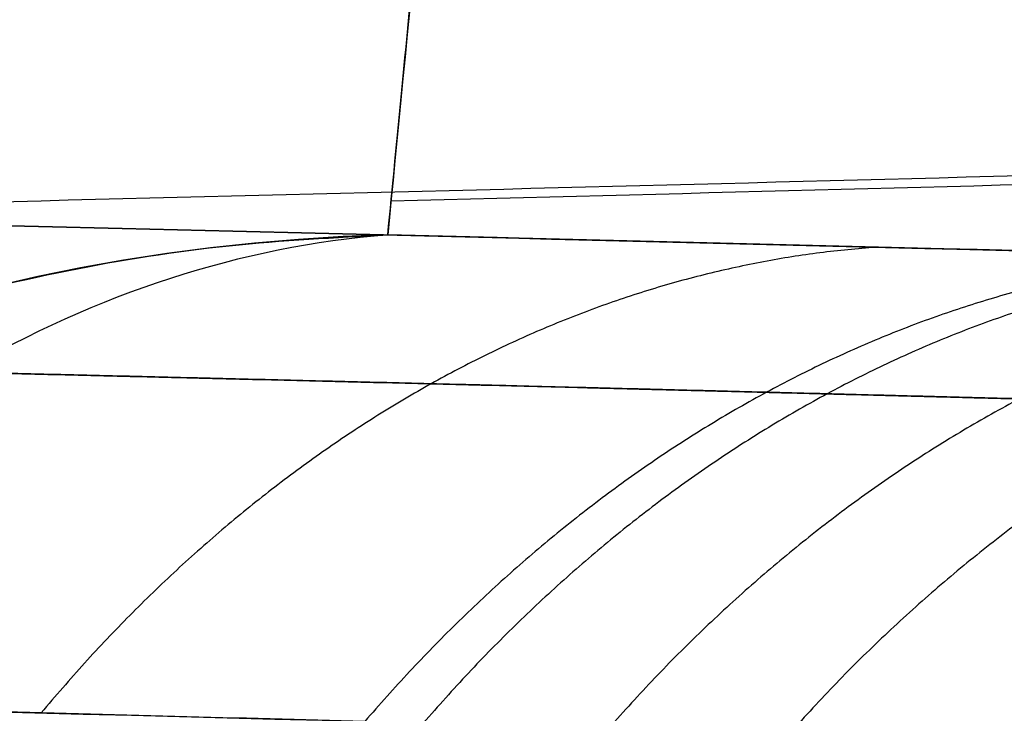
# Model space of a CAD drawing. Header units: millimetres. Extents: x -303 to 908, y -150 to 0.
# Tile 404 of 420: x 706.44 to 709.06, y -104.99 to -103.15. Entities that reach past the tile are written whole.
import ezdxf

# ---------------------------------------------------------------- set-up
doc = ezdxf.new("R2010")
doc.units = ezdxf.units.MM
doc.header["$MEASUREMENT"] = 0
doc.layers.add('IGES level 0', color=7, linetype='Continuous', true_color=0xfcfbff)

msp = doc.modelspace()

# ---------------------------------------------------------------- linework, layer by layer
at = {"layer": 'IGES level 0', "extrusion": (-0.00453042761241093, -0.05178302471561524, 0.9986480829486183)}
msp.add_arc((714.328326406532, -48.19681850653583, -28.89139827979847), 4.999999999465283, 96.46167887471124, 179.9999999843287, dxfattribs=at)
at = {"layer": 'IGES level 0', "extrusion": (0.7176749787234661, -0.01759542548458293, 0.6961558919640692)}
msp.add_arc((-91.33569851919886, -516.7806211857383, 487.8710729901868), 4.999999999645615, 4.125866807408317, 42.33793858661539, dxfattribs=at)
at = {"layer": 'IGES level 0', "extrusion": (0.7176749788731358, -0.01759542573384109, 0.6961558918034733)}
msp.add_arc((-91.33569827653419, -516.78062109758, 487.871073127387), 4.999999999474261, 4.125866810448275, 42.33793859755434, dxfattribs=at)
at = {"layer": 'IGES level 0'}
for points, knots in [([(707.417904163, -103.718554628, -31.099396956), (707.441969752, -103.470525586, -35.881522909), (707.471423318, -103.166969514, -40.65997672), (707.540553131, -102.454526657, -50.210722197), (707.580229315, -102.045640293, -54.983013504), (707.669074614, -101.13010072, -64.52273612), (707.718243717, -100.623447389, -69.290167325), (707.825170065, -99.521772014, -78.82159602), (707.882927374, -98.926749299, -83.585593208), (707.975194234, -97.976371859, -90.730180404), (708.006887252, -97.649950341, -93.111479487), (708.071967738, -96.97972519, -97.871834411), (708.105358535, -96.635887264, -100.251153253), (708.207837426, -95.580753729, -107.387077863), (708.279237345, -94.845782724, -112.141642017), (708.426766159, -93.327688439, -121.648456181), (708.502895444, -92.544561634, -126.400704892), (708.619431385, -91.34632876, -133.529927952), (708.658665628, -90.943008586, -135.90647997), (708.717936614, -90.333872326, -139.471873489), (708.73776345, -90.130135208, -140.660432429), (708.767587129, -89.823714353, -142.443457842), (708.777542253, -89.721438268, -143.037830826), (708.797476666, -89.516652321, -144.226646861), (708.807457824, -89.414150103, -144.820888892), (708.817446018, -89.311492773, -145.415879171)], [-0.468569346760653, -0.468569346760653, -0.468569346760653, -0.468569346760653, -0.45407700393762, -0.45407700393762, -0.439584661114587, -0.439584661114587, -0.425092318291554, -0.425092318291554, -0.41059997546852, -0.41059997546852, -0.403353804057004, -0.403353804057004, -0.396107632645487, -0.396107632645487, -0.381615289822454, -0.381615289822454, -0.367122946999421, -0.367122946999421, -0.359876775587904, -0.359876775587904, -0.356253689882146, -0.356253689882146, -0.354442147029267, -0.354442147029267, -0.352630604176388, -0.352630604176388, -0.352630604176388, -0.352630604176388]), ([(708.817446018, -89.311492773, -145.415879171), (708.499524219, -92.579050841, -126.477482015), (708.192261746, -95.740515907, -107.519234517), (707.699675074, -100.814298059, -69.414864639), (707.514537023, -102.722620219, -50.301518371), (707.417904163, -103.718554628, -31.099396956)], [3, 3, 3, 3, 3.5, 3.5, 4, 4, 4, 4]), ([(851.7845425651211, -93.25337562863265, 32.80320050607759), (844.9395653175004, -93.99798774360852, 32.83300950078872), (838.090934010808, -94.72001186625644, 32.86201208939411), (831.239165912, -95.412258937, 32.889885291), (823.15029244, -96.2294931, 32.922791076), (815.057046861, -97.005232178, 32.954122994), (806.960251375, -97.729769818, 32.983440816), (798.863455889, -98.454307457, 33.012758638), (790.763110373, -99.127649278, 33.04006247), (782.66001161, -99.742128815, 33.065001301), (774.556912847, -100.356608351, 33.089940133), (766.451060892, -100.912231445, 33.112514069), (758.34322758, -101.4032855, 33.132459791), (750.235394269, -101.894339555, 33.152405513), (742.125579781, -102.320830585, 33.169723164), (734.014529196, -102.678910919, 33.184235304), (725.90347861, -103.036991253, 33.198747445), (717.791192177, -103.326667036, 33.21045428), (709.678384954, -103.545864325, 33.219261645), (708.1357637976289, -103.5875439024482, 33.22093633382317), (706.5931238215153, -103.6266755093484, 33.22250620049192), (705.050469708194, -103.6632564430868, 33.22397114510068)], [-184.2882329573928, -184.2882329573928, -184.2882329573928, -184.2882329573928, -163.818970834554, -163.818970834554, -163.818970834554, -139.653927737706, -139.653927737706, -139.653927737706, -115.488884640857, -115.488884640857, -115.488884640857, -91.3238415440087, -91.3238415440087, -91.3238415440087, -67.1587984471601, -67.1587984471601, -67.1587984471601, -42.9937553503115, -42.9937553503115, -42.9937553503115, -38.39885919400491, -38.39885919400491, -38.39885919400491, -38.39885919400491]), ([(851.7841216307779, -93.25908695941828, -32.37439391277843), (844.9398634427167, -94.00490138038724, -32.40382114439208), (838.0919453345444, -94.72810097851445, -32.43245278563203), (831.240885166, -95.421484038, -32.459970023), (823.151959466, -96.240149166, -32.492459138), (815.058653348, -97.017255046, -32.523394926), (806.961790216, -97.743074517, -32.552342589), (798.864927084, -98.468893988, -32.581290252), (790.764506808, -99.143432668, -32.608249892), (782.661327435, -99.759007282, -32.632874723), (774.558148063, -100.374581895, -32.657499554), (766.452209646, -100.931198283, -32.679789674), (758.344285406, -101.423131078, -32.699484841), (750.236361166, -101.915063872, -32.719180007), (742.126451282, -102.342319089, -32.736280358), (734.015302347, -102.701040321, -32.750610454), (725.904153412, -103.059761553, -32.764940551), (717.791765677, -103.349954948, -32.776500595), (709.678855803, -103.569541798, -32.785197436), (708.9281166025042, -103.5898615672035, -32.78600221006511), (708.1773729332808, -103.6095767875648, -32.78678246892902), (707.4266253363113, -103.6286871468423, -32.78753820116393)], [-184.2859859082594, -184.2859859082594, -184.2859859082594, -184.2859859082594, -163.818970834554, -163.818970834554, -163.818970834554, -139.653927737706, -139.653927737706, -139.653927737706, -115.488884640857, -115.488884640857, -115.488884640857, -91.3238415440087, -91.3238415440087, -91.3238415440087, -67.1587984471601, -67.1587984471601, -67.1587984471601, -42.9937553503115, -42.9937553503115, -42.9937553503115, -40.75761006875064, -40.75761006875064, -40.75761006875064, -40.75761006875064]), ([(646.563463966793, -103.9427453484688, -31.13766991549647), (643.441248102, -104.044388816, -28.131829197), (640.831149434, -104.141692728, -24.739437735), (637.682195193, -104.264912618, -19.072078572), (636.777875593, -104.301590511, -17.109418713), (635.280374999, -104.363362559, -13.104155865), (634.68161675, -104.38867397, -11.051969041), (633.789443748, -104.426684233, -6.84669673), (633.498432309, -104.439277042, -4.686292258), (633.245145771, -104.450223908, -0.406815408), (633.278059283, -104.448796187, 1.729664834), (633.661855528, -104.432227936, 5.996132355), (634.018039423, -104.416863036, 8.144118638), (635.03964225, -104.37357216, 12.325114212), (635.701335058, -104.345790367, 14.358930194), (638.129644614, -104.246515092, 20.293912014), (640.376549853, -104.157506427, 24.061750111), (644.437654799, -104.013137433, 29.020407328), (645.911726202, -103.963024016, 30.572583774), (649.106836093, -103.861672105, 33.470393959), (650.817432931, -103.810856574, 34.802853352), (654.376076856, -103.714339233, 37.177845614), (656.235721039, -103.668282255, 38.230780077), (660.116500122, -103.583364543, 40.066224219), (662.148853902, -103.544398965, 40.850192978), (668.334346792, -103.445109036, 42.724699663), (672.665165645, -103.401649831, 43.363075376), (679.087327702, -103.379122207, 43.367199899), (681.225239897, -103.378396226, 43.213425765), (685.495299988, -103.390208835, 42.587539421), (687.611654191, -103.402784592, 42.115385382), (691.709169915, -103.438796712, 40.881644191), (693.705303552, -103.462264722, 40.118138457), (697.591142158, -103.517865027, 38.294497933), (699.491346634, -103.55026862, 37.224894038), (703.065472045, -103.61907815, 34.848567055), (704.752861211, -103.655627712, 33.537549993), (707.92958909, -103.730086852, 30.67132943), (709.428982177, -103.768280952, 29.103397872), (713.537060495, -103.878722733, 24.105395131), (715.734582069, -103.945691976, 20.440831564), (719.030800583, -104.049498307, 12.436189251), (720.053757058, -104.083913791, 8.271870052), (720.650224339, -104.103833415, 1.843489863), (720.687805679, -104.105099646, -0.333648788), (720.44235237, -104.096886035, -4.610509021), (720.16191232, -104.087490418, -6.728803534), (719.285081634, -104.058586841, -10.925056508), (718.681119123, -104.038845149, -13.019437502), (717.183784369, -103.991162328, -17.049464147), (716.291576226, -103.963269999, -18.992394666), (713.1918946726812, -103.8700660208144, -24.60877228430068), (710.5360404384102, -103.7943062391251, -28.08821938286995), (707.4179041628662, -103.7185546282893, -31.09939695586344)], [0.669682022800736, 0.669682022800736, 0.669682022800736, 0.669682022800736, 0.7321820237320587, 0.7321820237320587, 0.7634320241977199, 0.7634320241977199, 0.7946820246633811, 0.7946820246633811, 0.8259320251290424, 0.8259320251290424, 0.8571820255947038, 0.8571820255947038, 0.8884320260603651, 0.8884320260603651, 0.9196820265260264, 0.9196820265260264, 0.9821820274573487, 0.9821820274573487, 1.01343202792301, 1.01343202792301, 1.04468202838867, 1.04468202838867, 1.075932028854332, 1.075932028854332, 1.107182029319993, 1.107182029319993, 1.169682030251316, 1.169682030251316, 1.200932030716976, 1.200932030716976, 1.232182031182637, 1.232182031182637, 1.263432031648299, 1.263432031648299, 1.29468203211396, 1.29468203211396, 1.325932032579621, 1.325932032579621, 1.357182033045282, 1.357182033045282, 1.419682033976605, 1.419682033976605, 1.482182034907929, 1.482182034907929, 1.51343203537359, 1.51343203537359, 1.544682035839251, 1.544682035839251, 1.575932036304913, 1.575932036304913, 1.607182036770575, 1.607182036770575, 1.669682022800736, 1.669682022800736, 1.669682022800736, 1.669682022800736]), ([(707.417904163, -103.718554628, -31.099396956), (710.536039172, -103.794306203, -28.088221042), (713.19189418, -103.870066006, -24.608773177), (716.291576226, -103.963269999, -18.992394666), (717.183784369, -103.991162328, -17.049464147), (718.681119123, -104.038845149, -13.019437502), (719.285081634, -104.058586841, -10.925056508), (720.16191232, -104.087490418, -6.728803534), (720.44235237, -104.096886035, -4.610509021), (720.687805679, -104.105099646, -0.333648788), (720.650224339, -104.103833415, 1.843489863), (720.053757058, -104.083913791, 8.271870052), (719.030800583, -104.049498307, 12.436189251), (715.734582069, -103.945691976, 20.440831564), (713.537060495, -103.878722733, 24.105395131), (709.428982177, -103.768280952, 29.103397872), (707.92958909, -103.730086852, 30.67132943), (704.752861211, -103.655627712, 33.537549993), (703.065472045, -103.61907815, 34.848567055), (699.491346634, -103.55026862, 37.224894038), (697.591142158, -103.517865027, 38.294497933), (693.705303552, -103.462264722, 40.118138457), (691.709169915, -103.438796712, 40.881644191), (687.611654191, -103.402784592, 42.115385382), (685.495299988, -103.390208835, 42.587539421), (681.225239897, -103.378396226, 43.213425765), (679.087327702, -103.379122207, 43.367199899), (672.665165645, -103.401649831, 43.363075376), (668.334346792, -103.445109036, 42.724699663), (662.148853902, -103.544398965, 40.850192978), (660.116500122, -103.583364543, 40.066224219), (656.235721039, -103.668282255, 38.230780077), (654.376076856, -103.714339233, 37.177845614), (650.817432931, -103.810856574, 34.802853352), (649.106836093, -103.861672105, 33.470393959), (645.911726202, -103.963024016, 30.572583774), (644.437654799, -104.013137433, 29.020407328), (640.376549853, -104.157506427, 24.061750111), (638.129644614, -104.246515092, 20.293912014), (635.701335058, -104.345790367, 14.358930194), (635.03964225, -104.37357216, 12.325114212), (634.018039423, -104.416863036, 8.144118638), (633.661855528, -104.432227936, 5.996132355), (633.278059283, -104.448796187, 1.729664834), (633.245145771, -104.450223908, -0.406815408), (633.498432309, -104.439277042, -4.686292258), (633.789443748, -104.426684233, -6.84669673), (634.68161675, -104.38867397, -11.051969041), (635.280374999, -104.363362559, -13.104155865), (636.777875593, -104.301590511, -17.109418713), (637.682195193, -104.264912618, -19.072078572), (640.831149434, -104.141692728, -24.739437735), (643.441248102, -104.044388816, -28.131829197), (646.563463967, -103.942745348, -31.137669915)], [4, 4, 4, 4, 4.0625, 4.0625, 4.093750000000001, 4.093750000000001, 4.125000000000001, 4.125000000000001, 4.156250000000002, 4.156250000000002, 4.187500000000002, 4.187500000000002, 4.250000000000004, 4.250000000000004, 4.312500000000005, 4.312500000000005, 4.343750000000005, 4.343750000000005, 4.375000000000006, 4.375000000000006, 4.406250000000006, 4.406250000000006, 4.437500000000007, 4.437500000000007, 4.468750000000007, 4.468750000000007, 4.500000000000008, 4.500000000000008, 4.562500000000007, 4.562500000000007, 4.593750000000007, 4.593750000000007, 4.625000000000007, 4.625000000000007, 4.656250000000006, 4.656250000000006, 4.687500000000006, 4.687500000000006, 4.750000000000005, 4.750000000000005, 4.781250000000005, 4.781250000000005, 4.812500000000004, 4.812500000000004, 4.843750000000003, 4.843750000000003, 4.875000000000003, 4.875000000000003, 4.906250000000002, 4.906250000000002, 4.937500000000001, 4.937500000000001, 5, 5, 5, 5]), ([(705.293009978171, -104.9579615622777, -28.94014568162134), (708.164251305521, -105.0297203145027, -26.15287978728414), (710.6315942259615, -105.1020777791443, -22.91337661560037), (713.50654715, -105.191066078, -17.688954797), (714.334107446, -105.217705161, -15.882127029), (715.723260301, -105.263272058, -12.135514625), (716.283939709, -105.282148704, -10.188609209), (717.098889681, -105.309819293, -6.287674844), (717.360055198, -105.318838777, -4.318608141), (717.590503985, -105.326783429, -0.343367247), (717.55741809, -105.325635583, 1.679923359), (717.010258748, -105.306807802, 7.656514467), (716.066878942, -105.27410334, 11.528113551), (713.021099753, -105.175249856, 18.976803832), (710.988712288, -105.111449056, 22.38938482), (707.186821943, -105.006172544, 27.047515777), (705.798178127, -104.969741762, 28.510284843), (702.855226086, -104.898706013, 31.18552426), (701.291523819, -104.863826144, 32.410025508), (697.978251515, -104.798140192, 34.631131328), (696.21576486, -104.767185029, 35.632053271), (692.609797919, -104.714044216, 37.340459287), (690.756989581, -104.691601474, 38.05656819), (686.952797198, -104.657136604, 39.215642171), (684.987864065, -104.645087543, 39.660355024), (681.019480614, -104.633709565, 40.253188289), (679.032599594, -104.63436617, 40.400888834), (677.043100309, -104.641506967, 40.403752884)], [2.33660848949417, 2.33660848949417, 2.33660848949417, 2.33660848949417, 2.461608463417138, 2.461608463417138, 2.524108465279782, 2.524108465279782, 2.586608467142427, 2.586608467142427, 2.649108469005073, 2.649108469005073, 2.711608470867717, 2.711608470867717, 2.836608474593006, 2.836608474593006, 2.961608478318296, 2.961608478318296, 3.024108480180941, 3.024108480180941, 3.086608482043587, 3.086608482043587, 3.149108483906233, 3.149108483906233, 3.211608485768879, 3.211608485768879, 3.274108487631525, 3.274108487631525, 3.33660848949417, 3.33660848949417, 3.33660848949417, 3.33660848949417]), ([(705.293009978, -104.957961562, -28.940145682), (708.164250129, -105.02972028, -26.152881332), (710.631593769, -105.102077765, -22.913377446), (713.50654715, -105.191066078, -17.688954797), (714.334107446, -105.217705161, -15.882127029), (715.723260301, -105.263272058, -12.135514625), (716.283939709, -105.282148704, -10.188609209), (717.098889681, -105.309819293, -6.287674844), (717.360055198, -105.318838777, -4.318608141), (717.590503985, -105.326783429, -0.343367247), (717.55741809, -105.325635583, 1.679923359), (717.010258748, -105.306807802, 7.656514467), (716.066878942, -105.27410334, 11.528113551), (713.021099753, -105.175249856, 18.976803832), (710.988712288, -105.111449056, 22.38938482), (707.186821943, -105.006172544, 27.047515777), (705.798178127, -104.969741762, 28.510284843), (702.855226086, -104.898706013, 31.18552426), (701.291523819, -104.863826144, 32.410025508), (697.978251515, -104.798140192, 34.631131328), (696.21576486, -104.767185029, 35.632053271), (692.609797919, -104.714044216, 37.340459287), (690.756989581, -104.691601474, 38.05656819), (686.952797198, -104.657136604, 39.215642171), (684.987864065, -104.645087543, 39.660355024), (681.019480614, -104.633709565, 40.253188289), (679.032599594, -104.63436617, 40.400888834), (677.043100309, -104.641506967, 40.403752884)], [0, 0, 0, 0, 0.125000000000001, 0.125000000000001, 0.1875, 0.1875, 0.25, 0.25, 0.3125, 0.3125, 0.374999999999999, 0.374999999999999, 0.499999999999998, 0.499999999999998, 0.624999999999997, 0.624999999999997, 0.687499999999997, 0.687499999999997, 0.749999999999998, 0.749999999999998, 0.812499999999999, 0.812499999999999, 0.874999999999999, 0.874999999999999, 0.9375, 0.9375, 1, 1, 1, 1])]:
    msp.add_open_spline(points, degree=3, knots=knots, dxfattribs=at)
for points in [[(707.2875644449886, -96.45783343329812, -18.01810463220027), (703.477924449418, -100.3160144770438, -15.79149288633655), (699.6682844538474, -104.1741955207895, -13.56488114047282)], [(708.1427553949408, -96.48352734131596, -16.52227749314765), (704.2261801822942, -100.341128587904, -14.4807840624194), (700.3096049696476, -104.1987298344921, -12.43929063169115)], [(708.1709010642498, -96.4843847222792, 16.46999144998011), (704.2507971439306, -100.3419769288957, 14.43496198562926), (700.3306932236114, -104.1995691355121, 12.39993252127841)], [(708.9510593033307, -96.50839293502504, 14.92731177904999), (704.9334437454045, -100.3654687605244, 13.08311258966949), (700.9158281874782, -104.2225445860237, 11.23891340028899)], [(709.6193348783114, -96.52940110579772, -13.43043030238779), (705.5182833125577, -100.3859823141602, -11.77135244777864), (701.4172317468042, -104.2425635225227, -10.11227459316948)], [(709.654751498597, -96.53051516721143, 13.3455222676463), (705.5492318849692, -100.3871157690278, 11.69692416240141), (701.4437122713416, -104.2437163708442, 10.04832605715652)], [(710.7860090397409, -96.56698370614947, -10.20558397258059), (706.5393531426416, -100.4227329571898, -8.945115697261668), (702.2926972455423, -104.2784822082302, -7.684647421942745)], [(710.8137368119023, -96.5679011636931, 10.11478326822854), (706.5635500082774, -100.4236945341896, 8.86551414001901), (702.3133632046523, -104.2794879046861, 7.616245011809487)], [(711.6347545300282, -96.59505477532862, -6.856305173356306), (707.2822382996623, -100.4502034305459, -6.009614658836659), (702.9297220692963, -104.3053520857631, -5.162924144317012)], [(711.6467223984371, -96.59545876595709, 6.796516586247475), (707.2926425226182, -100.4506616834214, 5.95719727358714), (702.9385626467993, -104.3058646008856, 5.117877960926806)], [(712.144426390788, -96.6122119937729, -3.465046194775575), (707.7283647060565, -100.4670031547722, -3.037179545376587), (703.312303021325, -104.3217943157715, -2.609312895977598)], [(712.151876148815, -96.61244646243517, 3.390056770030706), (707.7348356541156, -100.4672783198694, 2.971445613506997), (703.3177951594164, -104.3221101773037, 2.552834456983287)], [(712.3175298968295, -96.61807288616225, -0.04968611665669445), (707.8798693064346, -100.4727630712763, -0.04355097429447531), (703.4422087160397, -104.3274532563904, -0.03741583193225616)]]:
    msp.add_open_spline(points, degree=2, dxfattribs=at)
for points, weights in [([(702.8862706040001, -104.6029784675, -74.62881434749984), (703.2756115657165, -100.1527909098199, -74.11060480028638), (707.771706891, -100.0726097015, -74.05588167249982)], [0.9999999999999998, 0.7435053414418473, 0.9999999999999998]), ([(702.7528368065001, -106.128133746, -60.22941541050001), (703.1418456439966, -101.681742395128, -59.79951346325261), (707.6246519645, -101.5878705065, -59.75287481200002)], [0.9999999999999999, 0.7444752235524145, 0.9999999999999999]), ([(702.6450850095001, -107.3597424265, -45.8063221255), (703.0338870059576, -102.9157152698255, -45.47235712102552), (707.5059882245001, -102.8107480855, -45.43534945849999)], [0.9999999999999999, 0.745255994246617, 0.9999999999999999]), ([(702.565057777, -108.274457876, -31.357650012), (702.9537408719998, -103.831789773, -31.1255205), (707.417904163, -103.718554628, -31.099396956)], [1, 0.745834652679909, 1]), ([(708.7151249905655, -103.7507267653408, 29.79242624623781), (707.4563309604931, -103.843278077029, 28.6023479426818), (706.4967052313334, -104.9886750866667, 27.72109958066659)], [0.9999999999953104, 0.9447523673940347, 1]), ([(709.6422063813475, -103.7745133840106, -28.78668922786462), (708.3450005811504, -103.8651883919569, -27.635390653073), (707.3566833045, -105.0113777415, -26.78337411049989)], [0.9999999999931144, 0.9446336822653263, 1]), ([(709.8099564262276, -103.7788897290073, 28.5977005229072), (708.5058096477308, -103.8692211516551, 27.45367739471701), (707.5123149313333, -105.01555736, 26.60713793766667)], [0.9999999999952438, 0.9446118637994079, 1]), ([(710.3415691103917, -103.7928929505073, 27.98390672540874), (709.0153432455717, -103.8821246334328, 26.86362658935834), (708.0053874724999, -105.0289231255, 26.03494844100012)], [0.9999999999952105, 0.9445424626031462, 1]), ([(710.8601112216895, -103.8067569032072, 27.36207431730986), (709.5123011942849, -103.8949021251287, 26.26591538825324), (708.4862704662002, -105.0421554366, 25.4553621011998)], [0.9999999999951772, 0.9444740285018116, 1])]:
    msp.add_rational_spline(points, weights, degree=2, dxfattribs=at)
msp.add_rational_spline([(647.7007740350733, -104.3024192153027, -29.97404106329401), (646.9525506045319, -104.3266325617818, -29.25137255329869), (646.2355631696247, -104.3505913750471, -28.50511419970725), (644.8624228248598, -104.397676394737, -26.96633157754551), (644.2062458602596, -104.4208038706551, -26.17376233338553), (642.95417183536, -104.4658962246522, -24.5428387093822), (642.358403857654, -104.48786416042, -23.70450538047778), (641.2274342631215, -104.5303352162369, -21.98124490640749), (640.692392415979, -104.5508306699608, -21.09658265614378), (640.062532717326, -104.5753322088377, -19.96100081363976), (639.9385018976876, -104.5801766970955, -19.73238375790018), (639.6943860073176, -104.5897479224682, -19.27216806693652), (639.5746245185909, -104.5944620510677, -19.04117532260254), (639.2224416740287, -104.6083751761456, -18.34608391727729), (638.997005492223, -104.6173494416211, -17.87965625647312), (638.6726420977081, -104.6303431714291, -17.17551038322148), (638.5668185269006, -104.634596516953, -16.94004084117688), (638.3597345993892, -104.6429445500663, -16.46760395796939), (638.2584433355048, -104.6470405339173, -16.23056430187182), (637.9615614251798, -104.6590781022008, -15.51765542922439), (637.7727723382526, -104.6667844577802, -15.03935352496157), (637.4132159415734, -104.6815333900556, -14.07673733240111), (637.2424826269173, -104.6885744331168, -13.59251449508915), (636.9190454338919, -104.7019713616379, -12.61814850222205), (636.7664157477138, -104.7083261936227, -12.12815219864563), (636.3354579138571, -104.7263365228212, -10.64880598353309), (636.0842663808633, -104.7369248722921, -9.651010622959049), (635.7625376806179, -104.7505583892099, -8.136210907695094), (635.6644596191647, -104.7547273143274, -7.628230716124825), (635.5313164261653, -104.7603982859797, -6.861763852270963), (635.4892654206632, -104.7621916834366, -6.605517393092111), (635.4098664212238, -104.7655817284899, -6.0914875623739), (635.3725482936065, -104.7671771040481, -5.8338588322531), (635.1984718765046, -104.7746264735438, -4.547236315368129), (635.0984910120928, -104.7789239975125, -3.518615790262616), (635.0059623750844, -104.7829016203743, -1.977186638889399), (634.9847232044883, -104.783817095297, -1.463595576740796), (634.9612926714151, -104.7848292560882, -0.4367125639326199), (634.9590816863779, -104.7849249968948, 0.07660654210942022), (634.9809099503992, -104.7839849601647, 1.615773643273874), (635.0333869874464, -104.7817231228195, 2.641152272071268), (635.2147188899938, -104.7739347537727, 4.690335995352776), (635.3435509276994, -104.7684068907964, 5.714218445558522), (635.5535044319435, -104.7594528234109, 6.993088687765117), (635.5979440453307, -104.7575597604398, 7.248814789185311), (635.691762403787, -104.7535685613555, 7.760185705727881), (635.741175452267, -104.7514689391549, 8.015973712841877), (635.8961686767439, -104.7448919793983, 8.77984434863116), (636.0087456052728, -104.7401284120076, 9.28566099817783), (636.2520946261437, -104.729868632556, 10.29057715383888), (636.3828660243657, -104.7243724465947, 10.78967501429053), (636.5924917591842, -104.7155956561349, 11.53338044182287), (636.6646113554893, -104.7125813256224, 11.78045568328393), (636.8133160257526, -104.70637777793, 12.27296998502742), (636.8898420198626, -104.7031919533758, 12.51819155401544), (637.2839370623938, -104.6868377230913, 13.74057412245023), (637.6351604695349, -104.6723731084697, 14.70619043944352), (638.1182554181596, -104.6527203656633, 15.89567431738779), (638.2170935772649, -104.6487139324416, 16.13263521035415), (638.4193921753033, -104.6405375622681, 16.6052959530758), (638.522761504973, -104.6363711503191, 16.84079342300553), (638.8395629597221, -104.6236422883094, 17.54477522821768), (639.0596922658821, -104.6148500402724, 18.01076272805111), (639.5180349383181, -104.5966781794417, 18.93602112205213), (639.7562467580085, -104.5872986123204, 19.39529101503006), (640.1273419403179, -104.572806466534, 20.07912033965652), (640.2533498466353, -104.5679041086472, 20.30625530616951), (640.5099585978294, -104.5579627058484, 20.75875718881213), (640.6407017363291, -104.5529181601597, 20.98436090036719), (641.3035543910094, -104.5274561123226, 22.10382033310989), (641.8642833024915, -104.5062729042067, 22.97436961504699), (643.0447900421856, -104.4626077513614, 24.66675872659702), (643.66458688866, -104.4401289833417, 25.48854871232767), (644.9627704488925, -104.3942027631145, 27.08398552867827), (645.6410792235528, -104.3707514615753, 27.85766109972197), (647.0566139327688, -104.3232261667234, 29.35633981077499), (647.7939330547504, -104.2991394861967, 30.08160036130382), (648.7530993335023, -104.268852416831, 30.95711662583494), (648.9468082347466, -104.262786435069, 31.13065915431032), (649.3380323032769, -104.25064222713, 31.4746179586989), (649.5357520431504, -104.2445577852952, 31.64520609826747), (650.133018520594, -104.226344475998, 32.15085218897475), (650.5363494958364, -104.2142640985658, 32.47956641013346), (651.7613074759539, -104.1782831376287, 33.44074229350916), (652.5980742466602, -104.1546419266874, 34.04836398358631), (653.8830354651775, -104.1199344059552, 34.91136157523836), (654.3161259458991, -104.1084985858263, 35.19078774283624), (655.1924161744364, -104.0859212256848, 35.73357689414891), (655.6354936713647, -104.074781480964, 35.99688443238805), (656.5314445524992, -104.0528422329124, 36.50730169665), (656.984173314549, -104.0420485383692, 36.75430724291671), (657.8999977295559, -104.0208377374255, 37.23223422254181), (658.3628077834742, -104.0104229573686, 37.4630693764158), (659.2983608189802, -103.9900207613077, 37.9083121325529), (659.7711043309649, -103.9800333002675, 38.12272111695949), (660.7266890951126, -103.9605301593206, 38.53489821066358), (661.2097152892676, -103.9510108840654, 38.73273953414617), (662.6730982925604, -103.9232454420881, 39.30048490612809), (663.658748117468, -103.9059671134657, 39.6411304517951), (665.1522931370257, -103.8820431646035, 40.09646319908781), (665.6525035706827, -103.874404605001, 40.23889708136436), (666.6580515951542, -103.8598170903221, 40.50525306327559), (667.1632106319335, -103.852870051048, 40.62913935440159), (668.6863830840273, -103.8331044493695, 40.97292709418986), (669.7115981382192, -103.8213610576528, 41.16497828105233), (671.0056915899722, -103.8085988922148, 41.35782997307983), (671.2652312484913, -103.8061414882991, 41.39404599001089), (671.7837954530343, -103.8014366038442, 41.46150690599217), (672.0430343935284, -103.7991869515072, 41.49278549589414), (672.8206310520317, -103.7927460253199, 41.57932366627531), (673.3389078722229, -103.7888619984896, 41.62729774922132), (674.8931022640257, -103.7784384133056, 41.74240813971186), (675.9284740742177, -103.7731334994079, 41.78070536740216), (677.9981697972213, -103.7657749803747, 41.78150213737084), (679.0321413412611, -103.7637229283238, 41.74399988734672), (680.3238534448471, -103.7631764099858, 41.64946888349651), (680.5821611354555, -103.7631677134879, 41.62818010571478), (681.0987149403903, -103.763349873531, 41.58083157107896), (681.3568537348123, -103.7635406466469, 41.55478264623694), (682.1312637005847, -103.7644171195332, 41.46936936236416), (682.6475133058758, -103.7654004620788, 41.40281757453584), (683.2922644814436, -103.7671279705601, 41.30748580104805), (683.4213253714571, -103.7674983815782, 41.28779633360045), (683.6792823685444, -103.7682876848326, 41.24722562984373), (683.8082377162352, -103.7687068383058, 41.2263345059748), (684.1950336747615, -103.7700383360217, 41.16182866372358), (684.4530621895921, -103.7710258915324, 41.11633139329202), (684.8386421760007, -103.7726516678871, 41.04460783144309), (684.9669451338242, -103.7732176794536, 41.02011838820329), (685.2231024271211, -103.7743977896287, 40.96997647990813), (685.3510861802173, -103.7750125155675, 40.94429854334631), (685.7343922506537, -103.7769234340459, 40.8655779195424), (685.9890803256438, -103.778288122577, 40.81082626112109), (687.2583315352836, -103.7855583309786, 40.52574679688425), (688.2602559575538, -103.7928069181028, 40.26148149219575), (690.2379762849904, -103.8099374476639, 39.66138838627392), (691.2137838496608, -103.8198195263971, 39.3255523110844), (692.4176261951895, -103.8336247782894, 38.86137805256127), (692.6576068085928, -103.8364583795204, 38.76632015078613), (693.1359894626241, -103.8422649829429, 38.57176895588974), (693.3740766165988, -103.8452355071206, 38.47238358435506), (693.8488672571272, -103.8513238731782, 38.26896323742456), (694.0854771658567, -103.8544390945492, 38.16498374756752), (694.55713887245, -103.8608040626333, 37.95250468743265), (694.7922622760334, -103.8640542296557, 37.84397999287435), (695.4947121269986, -103.8739903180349, 37.51187431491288), (695.9598901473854, -103.8808764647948, 37.28136347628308), (696.6523783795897, -103.8915635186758, 36.92204066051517), (696.8823646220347, -103.895187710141, 36.79996657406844), (697.3407698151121, -103.9025525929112, 36.55117942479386), (697.5692500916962, -103.9062947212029, 36.4244231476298), (698.7059743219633, -103.925261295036, 35.77984757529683), (699.5900705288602, -103.9411357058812, 35.23374024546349), (701.309722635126, -103.973904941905, 34.08215417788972), (702.1450056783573, -103.9907952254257, 33.47683692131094), (703.7674711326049, -104.0252455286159, 32.20750483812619), (704.5546229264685, -104.0427994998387, 31.5435854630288), (706.0805061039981, -104.0782265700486, 30.15701473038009), (706.8191852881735, -104.0961004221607, 29.43438166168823), (707.8903049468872, -104.1229008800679, 28.30540500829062), (708.241112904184, -104.1318321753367, 27.92161874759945), (708.7579768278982, -104.1451968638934, 27.3344335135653), (708.9284438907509, -104.1496395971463, 27.13707840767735), (709.2648915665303, -104.1584738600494, 26.74012925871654), (709.4309994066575, -104.1628689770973, 26.54038586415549), (710.2512564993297, -104.1847254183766, 25.53518833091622), (710.8740152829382, -104.2018144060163, 24.71098391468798), (712.0543526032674, -104.2349457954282, 23.02285390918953), (712.6118903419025, -104.2509837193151, 22.15904207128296), (713.399560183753, -104.2740629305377, 20.83375756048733), (713.6540168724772, -104.2815931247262, 20.38704771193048), (714.1467260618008, -104.2962944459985, 19.48370520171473), (714.3848154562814, -104.3034637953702, 19.02729166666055), (714.8446995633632, -104.3174236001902, 18.10417265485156), (715.0664756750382, -104.3242102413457, 17.63757631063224), (715.4933992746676, -104.3373638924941, 16.69438837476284), (715.698482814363, -104.3437307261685, 16.21789441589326), (715.9935700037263, -104.3529503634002, 15.49514463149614), (716.0898506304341, -104.3559677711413, 15.25287912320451), (716.2773800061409, -104.361861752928, 14.76783918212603), (716.3687327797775, -104.3647415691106, 14.52481593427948), (716.6356135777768, -104.3731779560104, 13.79423147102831), (716.8039607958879, -104.3785314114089, 13.30516697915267), (717.2806977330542, -104.3937638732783, 11.83191352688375), (717.5608590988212, -104.4028117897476, 10.84171105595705), (718.046768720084, -104.4186068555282, 8.84561038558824), (718.2525917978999, -104.4253540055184, 7.839515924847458), (718.5898006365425, -104.436445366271, 5.81171581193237), (718.721112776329, -104.4407958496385, 4.789865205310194), (718.8613044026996, -104.4454418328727, 3.244838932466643), (718.8985495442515, -104.4466773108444, 2.727839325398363), (718.9399396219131, -104.4480520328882, 1.949248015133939), (718.9513291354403, -104.4484306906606, 1.688944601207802), (718.9691820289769, -104.449024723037, 1.169214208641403), (718.9756574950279, -104.449240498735, 0.9096578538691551), (718.995896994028, -104.4499155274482, -0.3866189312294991), (718.9733509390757, -104.4491609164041, -1.418734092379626), (718.8523611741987, -104.4451439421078, -3.473204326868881), (718.7539596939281, -104.4418786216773, -4.495703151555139), (718.549872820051, -104.4351410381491, -6.02225099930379), (718.4724151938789, -104.4325886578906, -6.529915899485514), (718.3420679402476, -104.4283033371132, -7.28968380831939), (718.2962587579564, -104.4267987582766, -7.542649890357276), (718.2239998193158, -104.4244278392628, -7.921670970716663), (718.1993227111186, -104.4236185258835, -8.047939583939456), (718.1487858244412, -104.4219618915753, -8.300334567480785), (718.1229506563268, -104.4211160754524, -8.426303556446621), (717.8848629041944, -104.4133334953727, -9.560062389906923), (717.634914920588, -104.4052091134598, -10.56409304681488), (717.2741044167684, -104.393582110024, -11.81203576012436), (717.1994666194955, -104.3911838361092, -12.06135409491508), (717.045449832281, -104.3862505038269, -12.55861673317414), (716.9662409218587, -104.3837182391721, -12.80614346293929), (716.7220594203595, -104.3759303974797, -13.54543326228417), (716.5505315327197, -104.3704837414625, -14.0339156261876), (716.0100282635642, -104.353423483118, -15.48638806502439), (715.6151156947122, -104.3410901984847, -16.4374937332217), (714.7572008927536, -104.3147092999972, -18.30591920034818), (714.2941462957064, -104.3006620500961, -19.22328249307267), (713.299976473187, -104.2710636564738, -21.02409089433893), (712.7687716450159, -104.2555122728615, -21.90764280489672), (711.9199250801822, -104.2312199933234, -23.20727923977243), (711.6283187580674, -104.2229638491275, -23.63614255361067), (711.1776731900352, -104.2103610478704, -24.27292444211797), (711.0251693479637, -104.2061216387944, -24.484206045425), (710.7160852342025, -104.1975845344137, -24.90406017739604), (710.5598071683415, -104.1932950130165, -25.11222995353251), (709.7699012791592, -104.1717578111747, -26.1442478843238), (709.1105264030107, -104.1542349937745, -26.94194723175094), (707.7383815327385, -104.1189265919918, -28.48266227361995), (707.0255419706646, -104.1011440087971, -29.2256733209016), (706.2860505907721, -104.0833853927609, -29.94177689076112)], [0.9722312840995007, 0.9721747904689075, 0.9721189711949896, 0.9720094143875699, 0.9719556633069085, 0.97185118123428, 0.971800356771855, 0.9717023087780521, 0.9716551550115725, 0.9715988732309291, 0.9715877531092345, 0.9715657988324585, 0.971554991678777, 0.9715231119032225, 0.971502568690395, 0.9714728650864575, 0.9714631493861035, 0.9714441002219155, 0.971434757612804, 0.9714073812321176, 0.9713898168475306, 0.9713562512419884, 0.971340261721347, 0.9713098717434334, 0.9712954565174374, 0.9712546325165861, 0.9712307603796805, 0.9711999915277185, 0.971190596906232, 0.971177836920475, 0.9711738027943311, 0.9711661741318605, 0.9711625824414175, 0.9711458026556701, 0.9711361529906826, 0.971127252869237, 0.971125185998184, 0.9711228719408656, 0.9711226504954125, 0.971124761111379, 0.971129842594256, 0.9711473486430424, 0.971159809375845, 0.9711799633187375, 0.9711842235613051, 0.9711932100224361, 0.9711979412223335, 0.9712127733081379, 0.971223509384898, 0.971246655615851, 0.9712590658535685, 0.9712789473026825, 0.9712857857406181, 0.9712998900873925, 0.9713071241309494, 0.971344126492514, 0.971377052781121, 0.9714218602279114, 0.971430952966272, 0.9714495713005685, 0.971459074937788, 0.971488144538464, 0.971508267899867, 0.9715499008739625, 0.971571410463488, 0.9716046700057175, 0.9716159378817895, 0.9716387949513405, 0.9716503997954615, 0.971708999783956, 0.9717578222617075, 0.971858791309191, 0.9719108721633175, 0.972017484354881, 0.972072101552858, 0.9721827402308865, 0.9722389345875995, 0.972309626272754, 0.972323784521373, 0.9723521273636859, 0.972366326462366, 0.9724088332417, 0.9724370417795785, 0.9725210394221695, 0.97257614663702, 0.972657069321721, 0.9726836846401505, 0.972736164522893, 0.972762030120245, 0.9728129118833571, 0.972837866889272, 0.9728867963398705, 0.9729107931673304, 0.972957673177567, 0.972980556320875, 0.9730250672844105, 0.97304670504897, 0.973109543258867, 0.9731482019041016, 0.9732010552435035, 0.9732177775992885, 0.9732494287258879, 0.9732643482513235, 0.973306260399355, 0.9733304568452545, 0.9733556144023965, 0.973360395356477, 0.9733694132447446, 0.973373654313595, 0.9733855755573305, 0.9733924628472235, 0.9734099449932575, 0.973417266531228, 0.973423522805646, 0.9734224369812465, 0.9734158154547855, 0.9734142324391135, 0.9734105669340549, 0.9734084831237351, 0.9734014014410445, 0.9733956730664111, 0.9733871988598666, 0.9733854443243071, 0.9733818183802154, 0.9733799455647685, 0.9733741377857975, 0.9733700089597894, 0.9733634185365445, 0.9733611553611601, 0.9733564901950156, 0.97335408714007, 0.9733467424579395, 0.9733416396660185, 0.9733150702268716, 0.973290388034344, 0.973234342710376, 0.9732029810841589, 0.9731604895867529, 0.973151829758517, 0.9731342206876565, 0.9731252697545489, 0.9731069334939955, 0.9730975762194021, 0.9730785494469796, 0.9730688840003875, 0.973039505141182, 0.973019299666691, 0.9729882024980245, 0.9729776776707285, 0.972956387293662, 0.9729456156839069, 0.9728912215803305, 0.9728462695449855, 0.972754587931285, 0.972707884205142, 0.9726135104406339, 0.9725659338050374, 0.972470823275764, 0.972423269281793, 0.972352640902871, 0.9723292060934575, 0.9722942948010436, 0.972282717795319, 0.9722597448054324, 0.9722483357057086, 0.9721917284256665, 0.972147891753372, 0.9720634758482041, 0.9720229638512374, 0.9719650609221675, 0.9719462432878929, 0.971909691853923, 0.971891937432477, 0.9718574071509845, 0.971840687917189, 0.9718084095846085, 0.97179283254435, 0.971770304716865, 0.9717629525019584, 0.971748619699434, 0.9717416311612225, 0.971721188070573, 0.971708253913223, 0.9716715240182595, 0.9716498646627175, 0.9716121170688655, 0.9715960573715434, 0.9715697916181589, 0.971559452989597, 0.9715485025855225, 0.9715456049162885, 0.971542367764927, 0.971541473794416, 0.9715400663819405, 0.971539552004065, 0.9715379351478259, 0.971539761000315, 0.9715492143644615, 0.9715569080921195, 0.9715728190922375, 0.971578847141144, 0.971589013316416, 0.97159258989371, 0.971598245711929, 0.971600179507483, 0.9716041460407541, 0.9716061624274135, 0.9716246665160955, 0.9716440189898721, 0.971672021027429, 0.971677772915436, 0.971689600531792, 0.9716956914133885, 0.971714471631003, 0.9717276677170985, 0.9717691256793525, 0.971799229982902, 0.9718640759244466, 0.9718987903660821, 0.9719725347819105, 0.9720115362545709, 0.9720730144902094, 0.9720939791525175, 0.9721261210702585, 0.972136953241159, 0.9721588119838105, 0.9721698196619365, 0.972225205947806, 0.972270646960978, 0.9723630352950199, 0.9724099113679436, 0.9724572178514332], degree=3, knots=[0.045192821, 0.045192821, 0.045192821, 0.045192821, 0.0484201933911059, 0.0484201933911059, 0.0516475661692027, 0.0516475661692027, 0.0548749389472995, 0.0548749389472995, 0.0581023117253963, 0.0581023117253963, 0.0589091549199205, 0.0589091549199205, 0.0597159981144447, 0.0597159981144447, 0.0613296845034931, 0.0613296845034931, 0.0621365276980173, 0.0621365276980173, 0.0629433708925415, 0.0629433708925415, 0.0645570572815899, 0.0645570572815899, 0.0661707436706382, 0.0661707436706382, 0.0677844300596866, 0.0677844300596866, 0.0710118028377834, 0.0710118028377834, 0.0726254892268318, 0.0726254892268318, 0.073432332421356, 0.073432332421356, 0.0742391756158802, 0.0742391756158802, 0.077466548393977, 0.077466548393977, 0.0790802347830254, 0.0790802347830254, 0.0806939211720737, 0.0806939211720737, 0.0839212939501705, 0.0839212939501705, 0.0871486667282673, 0.0871486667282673, 0.0879555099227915, 0.0879555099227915, 0.0887623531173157, 0.0887623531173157, 0.0903760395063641, 0.0903760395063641, 0.0919897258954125, 0.0919897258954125, 0.0927965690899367, 0.0927965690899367, 0.0936034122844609, 0.0936034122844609, 0.0968307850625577, 0.0968307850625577, 0.0976376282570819, 0.0976376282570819, 0.0984444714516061, 0.0984444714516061, 0.100058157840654, 0.100058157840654, 0.101671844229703, 0.101671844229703, 0.102478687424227, 0.102478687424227, 0.103285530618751, 0.103285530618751, 0.106512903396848, 0.106512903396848, 0.109740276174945, 0.109740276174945, 0.112967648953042, 0.112967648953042, 0.116195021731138, 0.116195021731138, 0.117001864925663, 0.117001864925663, 0.117808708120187, 0.117808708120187, 0.119422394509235, 0.119422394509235, 0.122649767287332, 0.122649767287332, 0.12426345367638, 0.12426345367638, 0.125877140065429, 0.125877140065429, 0.127490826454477, 0.127490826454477, 0.129104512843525, 0.129104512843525, 0.130718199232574, 0.130718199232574, 0.132331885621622, 0.132331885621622, 0.135559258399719, 0.135559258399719, 0.137172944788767, 0.137172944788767, 0.138786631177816, 0.138786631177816, 0.142014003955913, 0.142014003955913, 0.142820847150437, 0.142820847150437, 0.143627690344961, 0.143627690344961, 0.145241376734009, 0.145241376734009, 0.148468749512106, 0.148468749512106, 0.151696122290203, 0.151696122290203, 0.152502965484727, 0.152502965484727, 0.153309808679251, 0.153309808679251, 0.1549234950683, 0.1549234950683, 0.155326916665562, 0.155326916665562, 0.155730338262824, 0.155730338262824, 0.156537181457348, 0.156537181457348, 0.15694060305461, 0.15694060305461, 0.157344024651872, 0.157344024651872, 0.158150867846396, 0.158150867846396, 0.161378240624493, 0.161378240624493, 0.16460561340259, 0.16460561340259, 0.165412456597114, 0.165412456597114, 0.166219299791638, 0.166219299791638, 0.167026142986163, 0.167026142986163, 0.167832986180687, 0.167832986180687, 0.169446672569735, 0.169446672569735, 0.170253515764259, 0.170253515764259, 0.171060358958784, 0.171060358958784, 0.17428773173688, 0.17428773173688, 0.177515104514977, 0.177515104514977, 0.180742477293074, 0.180742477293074, 0.183969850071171, 0.183969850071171, 0.185583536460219, 0.185583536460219, 0.186390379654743, 0.186390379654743, 0.187197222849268, 0.187197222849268, 0.190424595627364, 0.190424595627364, 0.193651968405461, 0.193651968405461, 0.195265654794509, 0.195265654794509, 0.196879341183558, 0.196879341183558, 0.198493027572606, 0.198493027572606, 0.200106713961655, 0.200106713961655, 0.200913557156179, 0.200913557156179, 0.201720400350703, 0.201720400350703, 0.203334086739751, 0.203334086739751, 0.206561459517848, 0.206561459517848, 0.209788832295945, 0.209788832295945, 0.213016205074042, 0.213016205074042, 0.21462989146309, 0.21462989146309, 0.215436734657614, 0.215436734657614, 0.216243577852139, 0.216243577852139, 0.219470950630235, 0.219470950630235, 0.222698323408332, 0.222698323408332, 0.22431200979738, 0.22431200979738, 0.225118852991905, 0.225118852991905, 0.225522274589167, 0.225522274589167, 0.225925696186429, 0.225925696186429, 0.229153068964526, 0.229153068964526, 0.22995991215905, 0.22995991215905, 0.230766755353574, 0.230766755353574, 0.232380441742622, 0.232380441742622, 0.235607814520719, 0.235607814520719, 0.238835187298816, 0.238835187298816, 0.242062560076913, 0.242062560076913, 0.243676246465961, 0.243676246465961, 0.244483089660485, 0.244483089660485, 0.24528993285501, 0.24528993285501, 0.248517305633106, 0.248517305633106, 0.251744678, 0.251744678, 0.251744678, 0.251744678], dxfattribs=at)

doc.saveas('drawing.dxf')
